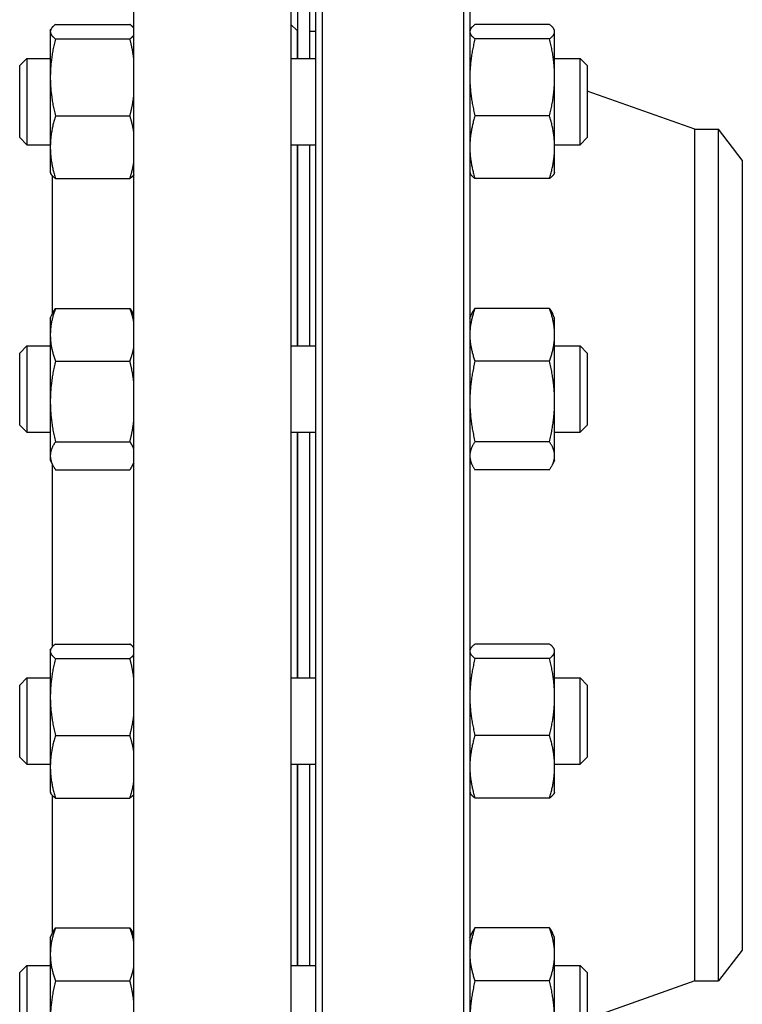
# Model space of a CAD drawing. Header units: inches. Extents: x 18 to 846, y -44 to 561.
# Tile 556 of 642: x 702.51 to 709.83, y 261.97 to 271.94. Entities that reach past the tile are written whole.
import ezdxf

# ---------------------------------------------------------------- set-up
doc = ezdxf.new("R2010")
doc.units = ezdxf.units.IN
doc.header["$LTSCALE"] = 24
doc.header["$MEASUREMENT"] = 0
doc.layers.add('Visible (ANSI)', color=7, linetype='Continuous', lineweight=30)

msp = doc.modelspace()

# ---------------------------------------------------------------- linework, layer by layer
at = {"layer": 'Visible (ANSI)'}
for p, q in [((705.2528, 274.019), (705.2528, 259.019)), ((705.5683, 274.019), (705.5683, 259.019)), ((707.0033, 259.019), (707.0033, 274.019)), ((705.5058, 259.0815), (705.5058, 273.9565)), ((707.0658, 273.9565), (707.0658, 259.0815)), ((703.6618, 259.269), (703.6618, 273.769)), ((705.3208, 272.36002), (705.3208, 271.5527)), ((705.4408, 272.36002), (705.4408, 271.5527)), ((702.8158, 271.8342), (702.82105, 271.84545)), ((702.8158, 271.8342), (702.8158, 271.82311)), ((702.8158, 271.82311), (702.8158, 271.36024)), ((702.86767, 271.89572), (703.62294, 271.89572)), ((705.3158, 271.834), (705.2528, 271.897)), ((705.3158, 271.834), (705.3158, 271.5527)), ((705.4458, 271.5527), (705.4458, 271.829)), ((705.4458, 271.829), (705.5058, 271.829)), ((707.0658, 271.8342), (707.07105, 271.84545)), ((707.87294, 271.89572), (707.11767, 271.89572)), ((707.9248, 271.8342), (707.91955, 271.84545)), ((707.9248, 271.82311), (707.9248, 271.8342)), ((707.9248, 271.36024), (707.9248, 271.82311)), ((702.86767, 271.7505), (703.62294, 271.7505)), ((705.3208, 271.709), (705.3158, 271.709)), ((705.4458, 271.709), (705.4408, 271.709)), ((707.87294, 271.7505), (707.11767, 271.7505)), ((702.5058, 271.47978), (702.57872, 271.5527)), ((702.57872, 271.5527), (702.57872, 270.6777)), ((702.57872, 271.5527), (702.8158, 271.5527)), ((705.2528, 271.5527), (705.5058, 271.5527)), ((707.9248, 271.5527), (708.18289, 271.5527)), ((708.18289, 270.6777), (708.18289, 271.5527)), ((708.2558, 271.47978), (708.18289, 271.5527)), ((702.5058, 270.75061), (702.5058, 271.47978)), ((708.2558, 271.47978), (708.2558, 270.75061)), ((702.8158, 271.36024), (702.8158, 270.65232)), ((707.9248, 270.65232), (707.9248, 271.36024)), ((709.3458, 270.834), (708.2558, 271.22124)), ((702.86767, 270.96998), (703.62294, 270.96998)), ((707.87294, 270.96998), (707.11767, 270.96998)), ((709.3458, 262.204), (709.3458, 270.834)), ((709.3458, 270.834), (709.58601, 270.834)), ((709.58601, 262.204), (709.58601, 270.834)), ((709.8258, 270.5215), (709.58601, 270.834)), ((702.5058, 270.75061), (702.57872, 270.6777)), ((708.2558, 270.75061), (708.18289, 270.6777)), ((702.57872, 270.6777), (702.8158, 270.6777)), ((702.8158, 270.65232), (702.8158, 270.3962)), ((705.2528, 270.6777), (705.5058, 270.6777)), ((705.3158, 270.6777), (705.3158, 268.63883)), ((705.3208, 270.6777), (705.3208, 268.63883)), ((705.4408, 270.6777), (705.4408, 268.63883)), ((705.4458, 268.63883), (705.4458, 270.6777)), ((707.9248, 270.6777), (708.18289, 270.6777)), ((707.9248, 270.3962), (707.9248, 270.65232)), ((709.8258, 270.5215), (709.8258, 262.5165)), ((702.8158, 270.3962), (702.82105, 270.38494)), ((702.8348, 270.36435), (702.8348, 268.96107)), ((702.86767, 270.33467), (703.62294, 270.33467)), ((707.0658, 270.3962), (707.07105, 270.38494)), ((707.87294, 270.33467), (707.11767, 270.33467)), ((707.9248, 270.3962), (707.91955, 270.38494)), ((702.86767, 269.01876), (703.62294, 269.01876)), ((707.87294, 269.01876), (707.11767, 269.01876)), ((702.8158, 268.92033), (702.83716, 268.96611)), ((702.8158, 268.92033), (702.8158, 268.75152)), ((703.6618, 268.9482), (703.65345, 268.96611)), ((707.0658, 268.92033), (707.08716, 268.96611)), ((707.9248, 268.92033), (707.90345, 268.96611)), ((707.9248, 268.75152), (707.9248, 268.92033)), ((702.8158, 268.75152), (702.8158, 268.07556)), ((707.9248, 268.07556), (707.9248, 268.75152)), ((702.5058, 268.56591), (702.57872, 268.63883)), ((702.57872, 268.63883), (702.57872, 267.76383)), ((702.57872, 268.63883), (702.8158, 268.63883)), ((705.2528, 268.63883), (705.5058, 268.63883)), ((707.9248, 268.63883), (708.18289, 268.63883)), ((708.18289, 267.76383), (708.18289, 268.63883)), ((708.2558, 268.56591), (708.18289, 268.63883)), ((702.5058, 267.83674), (702.5058, 268.56591)), ((708.2558, 268.56591), (708.2558, 267.83674)), ((702.86767, 268.48428), (703.62294, 268.48428)), ((707.87294, 268.48428), (707.11767, 268.48428)), ((702.8158, 268.07556), (702.8158, 267.52537)), ((707.9248, 267.52537), (707.9248, 268.07556)), ((702.5058, 267.83674), (702.57872, 267.76383)), ((708.2558, 267.83674), (708.18289, 267.76383)), ((702.57872, 267.76383), (702.8158, 267.76383)), ((705.2528, 267.76383), (705.5058, 267.76383)), ((705.3158, 267.76383), (705.3158, 265.27418)), ((705.3208, 267.76383), (705.3208, 265.27418)), ((705.4408, 267.76383), (705.4408, 265.27418)), ((705.4458, 265.27418), (705.4458, 267.76383)), ((707.9248, 267.76383), (708.18289, 267.76383)), ((702.86767, 267.66685), (703.62294, 267.66685)), ((707.87294, 267.66685), (707.11767, 267.66685)), ((702.8158, 267.52537), (702.8158, 267.48233)), ((707.9248, 267.48233), (707.9248, 267.52537)), ((702.8158, 267.48233), (702.83716, 267.43654)), ((702.8348, 267.44158), (702.8348, 265.58753)), ((703.6618, 267.45445), (703.65345, 267.43654)), ((707.0658, 267.48233), (707.08716, 267.43654)), ((707.9248, 267.48233), (707.90345, 267.43654)), ((702.86767, 267.3839), (703.62294, 267.3839)), ((707.87294, 267.3839), (707.11767, 267.3839)), ((702.86767, 265.6172), (703.62294, 265.6172)), ((707.87294, 265.6172), (707.11767, 265.6172)), ((702.8158, 265.55568), (702.82105, 265.56694)), ((702.8158, 265.55568), (702.8158, 265.54459)), ((702.8158, 265.54459), (702.8158, 265.08172)), ((707.0658, 265.55568), (707.07105, 265.56694)), ((707.9248, 265.55568), (707.91955, 265.56694)), ((707.9248, 265.54459), (707.9248, 265.55568)), ((707.9248, 265.08172), (707.9248, 265.54459)), ((702.86767, 265.47198), (703.62294, 265.47198)), ((707.87294, 265.47198), (707.11767, 265.47198)), ((702.5058, 265.20126), (702.57872, 265.27418)), ((702.57872, 265.27418), (702.57872, 264.39918)), ((702.57872, 265.27418), (702.8158, 265.27418)), ((705.2528, 265.27418), (705.5058, 265.27418)), ((707.9248, 265.27418), (708.18289, 265.27418)), ((708.18289, 264.39918), (708.18289, 265.27418)), ((708.2558, 265.20126), (708.18289, 265.27418)), ((702.5058, 264.47209), (702.5058, 265.20126)), ((708.2558, 265.20126), (708.2558, 264.47209)), ((702.8158, 265.08172), (702.8158, 264.37381)), ((707.9248, 264.37381), (707.9248, 265.08172)), ((702.86767, 264.69146), (703.62294, 264.69146)), ((707.87294, 264.69146), (707.11767, 264.69146)), ((702.5058, 264.47209), (702.57872, 264.39918)), ((708.2558, 264.47209), (708.18289, 264.39918)), ((702.57872, 264.39918), (702.8158, 264.39918)), ((702.8158, 264.37381), (702.8158, 264.11768)), ((705.2528, 264.39918), (705.5058, 264.39918)), ((705.3158, 264.39918), (705.3158, 262.36031)), ((705.3208, 264.39918), (705.3208, 262.36031)), ((705.4408, 264.39918), (705.4408, 262.36031)), ((705.4458, 262.36031), (705.4458, 264.39918)), ((707.9248, 264.39918), (708.18289, 264.39918)), ((707.9248, 264.11768), (707.9248, 264.37381)), ((702.8158, 264.11768), (702.82105, 264.10642)), ((707.0658, 264.11768), (707.07105, 264.10642)), ((707.9248, 264.11768), (707.91955, 264.10642)), ((702.8348, 264.08583), (702.8348, 262.68255)), ((702.86767, 264.05615), (703.62294, 264.05615)), ((707.87294, 264.05615), (707.11767, 264.05615)), ((702.86767, 262.74024), (703.62294, 262.74024)), ((707.87294, 262.74024), (707.11767, 262.74024)), ((702.8158, 262.64181), (702.83716, 262.68759)), ((702.8158, 262.64181), (702.8158, 262.473)), ((703.6618, 262.66969), (703.65345, 262.68759)), ((707.0658, 262.64181), (707.08716, 262.68759)), ((707.9248, 262.64181), (707.90345, 262.68759)), ((707.9248, 262.473), (707.9248, 262.64181)), ((702.8158, 262.473), (702.8158, 261.79704)), ((707.9248, 261.79704), (707.9248, 262.473)), ((709.8258, 262.5165), (709.58601, 262.204)), ((702.5058, 262.28739), (702.57872, 262.36031)), ((702.57872, 262.36031), (702.57872, 261.48531)), ((702.57872, 262.36031), (702.8158, 262.36031)), ((705.2528, 262.36031), (705.5058, 262.36031)), ((707.9248, 262.36031), (708.18289, 262.36031)), ((708.18289, 261.48531), (708.18289, 262.36031)), ((708.2558, 262.28739), (708.18289, 262.36031)), ((702.5058, 261.55822), (702.5058, 262.28739)), ((708.2558, 262.28739), (708.2558, 261.55822)), ((702.86767, 262.20576), (703.62294, 262.20576)), ((707.87294, 262.20576), (707.11767, 262.20576)), ((709.3458, 262.204), (708.2558, 261.81677)), ((709.3458, 262.204), (709.58601, 262.204))]:
    msp.add_line(p, q, dxfattribs=at)
for centre, radius, start, end in [((707.4408, 271.90874), 0.375, 180, 189.684596), ((703.1618, 271.88134), 0.5, 357.456316, 0)]:
    msp.add_arc(centre, radius, start, end, dxfattribs=at)
for points, weights in [([(702.86767, 271.89572), (702.8158, 271.85681), (702.8158, 271.82311)], [1, 1.0379548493, 1]), ([(702.8158, 271.82311), (702.8158, 271.78941), (702.86767, 271.7505)], [1, 1.0379548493, 1]), ([(703.6618, 271.85847), (703.64908, 271.87611), (703.62294, 271.89572)], [1.01897523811, 1.01877372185, 1]), ([(707.11767, 271.89572), (707.0658, 271.85681), (707.0658, 271.82311)], [1, 1.0379548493, 1]), ([(707.0658, 271.82311), (707.0658, 271.78941), (707.11767, 271.7505)], [1, 1.0379548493, 1]), ([(707.9248, 271.82311), (707.9248, 271.85681), (707.87294, 271.89572)], [1, 1.0379548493, 1]), ([(707.87294, 271.7505), (707.9248, 271.78941), (707.9248, 271.82311)], [1, 1.0379548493, 1]), ([(702.86767, 271.7505), (702.8158, 271.54136), (702.8158, 271.36024)], [1, 1.0379548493, 1]), ([(703.62294, 271.7505), (703.64908, 271.77011), (703.6618, 271.78775)], [1, 1.01877372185, 1.01897523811]), ([(703.6618, 271.55029), (703.64908, 271.64511), (703.62294, 271.7505)], [1.01897523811, 1.01877372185, 1]), ([(707.11767, 271.7505), (707.0658, 271.54136), (707.0658, 271.36024)], [1, 1.0379548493, 1]), ([(707.9248, 271.36024), (707.9248, 271.54136), (707.87294, 271.7505)], [1, 1.0379548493, 1]), ([(702.8158, 271.36024), (702.8158, 271.17912), (702.86767, 270.96998)], [1, 1.0379548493, 1]), ([(707.0658, 271.36024), (707.0658, 271.17912), (707.11767, 270.96998)], [1, 1.0379548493, 1]), ([(707.87294, 270.96998), (707.9248, 271.17912), (707.9248, 271.36024)], [1, 1.0379548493, 1]), ([(703.62294, 270.96998), (703.64908, 271.07537), (703.6618, 271.17019)], [1, 1.01877372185, 1.01897523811]), ([(702.86767, 270.96998), (702.8158, 270.79975), (702.8158, 270.65232)], [1, 1.0379548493, 1]), ([(703.6618, 270.80702), (703.64908, 270.88419), (703.62294, 270.96998)], [1.01897523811, 1.01877372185, 1]), ([(707.11767, 270.96998), (707.0658, 270.79975), (707.0658, 270.65232)], [1, 1.0379548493, 1]), ([(707.9248, 270.65232), (707.9248, 270.79975), (707.87294, 270.96998)], [1, 1.0379548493, 1]), ([(702.8158, 270.65232), (702.8158, 270.5049), (702.86767, 270.33467)], [1, 1.0379548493, 1]), ([(707.0658, 270.65232), (707.0658, 270.5049), (707.11767, 270.33467)], [1, 1.0379548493, 1]), ([(707.87294, 270.33467), (707.9248, 270.5049), (707.9248, 270.65232)], [1, 1.0379548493, 1]), ([(703.62294, 270.33467), (703.64908, 270.42046), (703.6618, 270.49763)], [1, 1.01877372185, 1.01897523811]), ([(702.86767, 270.33467), (702.83202, 270.36141), (702.82105, 270.38494)], [1, 1.02578038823, 1.01653872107]), ([(703.6618, 270.37192), (703.64908, 270.35428), (703.62294, 270.33467)], [1.01897523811, 1.01877372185, 1]), ([(707.11767, 270.33467), (707.08202, 270.36141), (707.07105, 270.38494)], [1, 1.02578038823, 1.01653872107]), ([(707.91955, 270.38494), (707.90859, 270.36141), (707.87294, 270.33467)], [1.01653872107, 1.02578038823, 1]), ([(702.86767, 269.01876), (702.8158, 268.87554), (702.8158, 268.75152)], [1, 1.0379548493, 1]), ([(702.83716, 268.96611), (702.84893, 268.99135), (702.86767, 269.01876)], [1.01733426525, 1.01339325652, 1]), ([(703.62294, 269.01876), (703.64168, 268.99135), (703.65345, 268.96611)], [1, 1.01339325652, 1.01733426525]), ([(703.6618, 268.88166), (703.64908, 268.94658), (703.62294, 269.01876)], [1.01897523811, 1.01877372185, 1]), ([(707.11767, 269.01876), (707.0658, 268.87554), (707.0658, 268.75152)], [1, 1.0379548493, 1]), ([(707.08716, 268.96611), (707.09893, 268.99135), (707.11767, 269.01876)], [1.01733426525, 1.01339325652, 1]), ([(707.9248, 268.75152), (707.9248, 268.87554), (707.87294, 269.01876)], [1, 1.0379548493, 1]), ([(707.87294, 269.01876), (707.89168, 268.99135), (707.90345, 268.96611)], [1, 1.01339325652, 1.01733426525]), ([(702.8158, 268.75152), (702.8158, 268.62749), (702.86767, 268.48428)], [1, 1.0379548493, 1]), ([(707.0658, 268.75152), (707.0658, 268.62749), (707.11767, 268.48428)], [1, 1.0379548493, 1]), ([(707.87294, 268.48428), (707.9248, 268.62749), (707.9248, 268.75152)], [1, 1.0379548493, 1]), ([(703.62294, 268.48428), (703.64908, 268.55645), (703.6618, 268.62137)], [1, 1.01877372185, 1.01897523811]), ([(702.86767, 268.48428), (702.8158, 268.26525), (702.8158, 268.07556)], [1, 1.0379548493, 1]), ([(703.6618, 268.2746), (703.64908, 268.3739), (703.62294, 268.48428)], [1.01897523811, 1.01877372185, 1]), ([(707.11767, 268.48428), (707.0658, 268.26525), (707.0658, 268.07556)], [1, 1.0379548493, 1]), ([(707.9248, 268.07556), (707.9248, 268.26525), (707.87294, 268.48428)], [1, 1.0379548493, 1]), ([(702.8158, 268.07556), (702.8158, 267.88588), (702.86767, 267.66685)], [1, 1.0379548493, 1]), ([(707.0658, 268.07556), (707.0658, 267.88588), (707.11767, 267.66685)], [1, 1.0379548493, 1]), ([(707.87294, 267.66685), (707.9248, 267.88588), (707.9248, 268.07556)], [1, 1.0379548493, 1]), ([(703.62294, 267.66685), (703.64908, 267.77723), (703.6618, 267.87652)], [1, 1.01877372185, 1.01897523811]), ([(702.86767, 267.66685), (702.8158, 267.59103), (702.8158, 267.52537)], [1, 1.0379548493, 1]), ([(703.6618, 267.59427), (703.64908, 267.62864), (703.62294, 267.66685)], [1.01897523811, 1.01877372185, 1]), ([(707.11767, 267.66685), (707.0658, 267.59103), (707.0658, 267.52537)], [1, 1.0379548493, 1]), ([(707.9248, 267.52537), (707.9248, 267.59103), (707.87294, 267.66685)], [1, 1.0379548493, 1]), ([(702.8158, 267.52537), (702.8158, 267.45971), (702.86767, 267.3839)], [1, 1.0379548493, 1]), ([(707.0658, 267.52537), (707.0658, 267.45971), (707.11767, 267.3839)], [1, 1.0379548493, 1]), ([(707.87294, 267.3839), (707.9248, 267.45971), (707.9248, 267.52537)], [1, 1.0379548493, 1]), ([(703.62294, 267.3839), (703.64908, 267.4221), (703.6618, 267.45647)], [1, 1.01877372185, 1.01897523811]), ([(702.86767, 265.6172), (702.8158, 265.57829), (702.8158, 265.54459)], [1, 1.0379548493, 1]), ([(703.6618, 265.57995), (703.64908, 265.59759), (703.62294, 265.6172)], [1.01897523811, 1.01877372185, 1]), ([(707.11767, 265.6172), (707.0658, 265.57829), (707.0658, 265.54459)], [1, 1.0379548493, 1]), ([(707.9248, 265.54459), (707.9248, 265.57829), (707.87294, 265.6172)], [1, 1.0379548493, 1]), ([(702.8158, 265.54459), (702.8158, 265.5109), (702.86767, 265.47198)], [1, 1.0379548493, 1]), ([(707.0658, 265.54459), (707.0658, 265.5109), (707.11767, 265.47198)], [1, 1.0379548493, 1]), ([(707.87294, 265.47198), (707.9248, 265.5109), (707.9248, 265.54459)], [1, 1.0379548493, 1]), ([(702.86767, 265.47198), (702.8158, 265.26284), (702.8158, 265.08172)], [1, 1.0379548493, 1]), ([(703.62294, 265.47198), (703.64908, 265.49159), (703.6618, 265.50923)], [1, 1.01877372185, 1.01897523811]), ([(703.6618, 265.27177), (703.64908, 265.36659), (703.62294, 265.47198)], [1.01897523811, 1.01877372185, 1]), ([(707.11767, 265.47198), (707.0658, 265.26284), (707.0658, 265.08172)], [1, 1.0379548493, 1]), ([(707.9248, 265.08172), (707.9248, 265.26284), (707.87294, 265.47198)], [1, 1.0379548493, 1]), ([(702.8158, 265.08172), (702.8158, 264.9006), (702.86767, 264.69146)], [1, 1.0379548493, 1]), ([(707.0658, 265.08172), (707.0658, 264.9006), (707.11767, 264.69146)], [1, 1.0379548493, 1]), ([(707.87294, 264.69146), (707.9248, 264.9006), (707.9248, 265.08172)], [1, 1.0379548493, 1]), ([(703.62294, 264.69146), (703.64908, 264.79685), (703.6618, 264.89167)], [1, 1.01877372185, 1.01897523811]), ([(702.86767, 264.69146), (702.8158, 264.52123), (702.8158, 264.37381)], [1, 1.0379548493, 1]), ([(703.6618, 264.5285), (703.64908, 264.60567), (703.62294, 264.69146)], [1.01897523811, 1.01877372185, 1]), ([(707.11767, 264.69146), (707.0658, 264.52123), (707.0658, 264.37381)], [1, 1.0379548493, 1]), ([(707.9248, 264.37381), (707.9248, 264.52123), (707.87294, 264.69146)], [1, 1.0379548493, 1]), ([(702.8158, 264.37381), (702.8158, 264.22638), (702.86767, 264.05615)], [1, 1.0379548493, 1]), ([(707.0658, 264.37381), (707.0658, 264.22638), (707.11767, 264.05615)], [1, 1.0379548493, 1]), ([(707.87294, 264.05615), (707.9248, 264.22638), (707.9248, 264.37381)], [1, 1.0379548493, 1]), ([(703.62294, 264.05615), (703.64908, 264.14194), (703.6618, 264.21911)], [1, 1.01877372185, 1.01897523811]), ([(702.86767, 264.05615), (702.83202, 264.0829), (702.82105, 264.10642)], [1, 1.02578038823, 1.01653872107]), ([(703.6618, 264.0934), (703.64908, 264.07576), (703.62294, 264.05615)], [1.01897523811, 1.01877372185, 1]), ([(707.11767, 264.05615), (707.08202, 264.0829), (707.07105, 264.10642)], [1, 1.02578038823, 1.01653872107]), ([(707.91955, 264.10642), (707.90859, 264.0829), (707.87294, 264.05615)], [1.01653872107, 1.02578038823, 1]), ([(702.86767, 262.74024), (702.8158, 262.59703), (702.8158, 262.473)], [1, 1.0379548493, 1]), ([(702.83716, 262.68759), (702.84893, 262.71284), (702.86767, 262.74024)], [1.01733426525, 1.01339325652, 1]), ([(703.62294, 262.74024), (703.64168, 262.71284), (703.65345, 262.68759)], [1, 1.01339325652, 1.01733426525]), ([(703.6618, 262.60314), (703.64908, 262.66807), (703.62294, 262.74024)], [1.01897523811, 1.01877372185, 1]), ([(707.11767, 262.74024), (707.0658, 262.59703), (707.0658, 262.473)], [1, 1.0379548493, 1]), ([(707.08716, 262.68759), (707.09893, 262.71284), (707.11767, 262.74024)], [1.01733426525, 1.01339325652, 1]), ([(707.9248, 262.473), (707.9248, 262.59703), (707.87294, 262.74024)], [1, 1.0379548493, 1]), ([(707.87294, 262.74024), (707.89168, 262.71284), (707.90345, 262.68759)], [1, 1.01339325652, 1.01733426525]), ([(702.8158, 262.473), (702.8158, 262.34897), (702.86767, 262.20576)], [1, 1.0379548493, 1]), ([(707.0658, 262.473), (707.0658, 262.34897), (707.11767, 262.20576)], [1, 1.0379548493, 1]), ([(707.87294, 262.20576), (707.9248, 262.34897), (707.9248, 262.473)], [1, 1.0379548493, 1]), ([(703.62294, 262.20576), (703.64908, 262.27793), (703.6618, 262.34286)], [1, 1.01877372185, 1.01897523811]), ([(702.86767, 262.20576), (702.8158, 261.98673), (702.8158, 261.79704)], [1, 1.0379548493, 1]), ([(703.6618, 261.99608), (703.64908, 262.09538), (703.62294, 262.20576)], [1.01897523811, 1.01877372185, 1]), ([(707.11767, 262.20576), (707.0658, 261.98673), (707.0658, 261.79704)], [1, 1.0379548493, 1]), ([(707.9248, 261.79704), (707.9248, 261.98673), (707.87294, 262.20576)], [1, 1.0379548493, 1])]:
    msp.add_rational_spline(points, weights, degree=2, dxfattribs=at)

doc.saveas('drawing.dxf')
